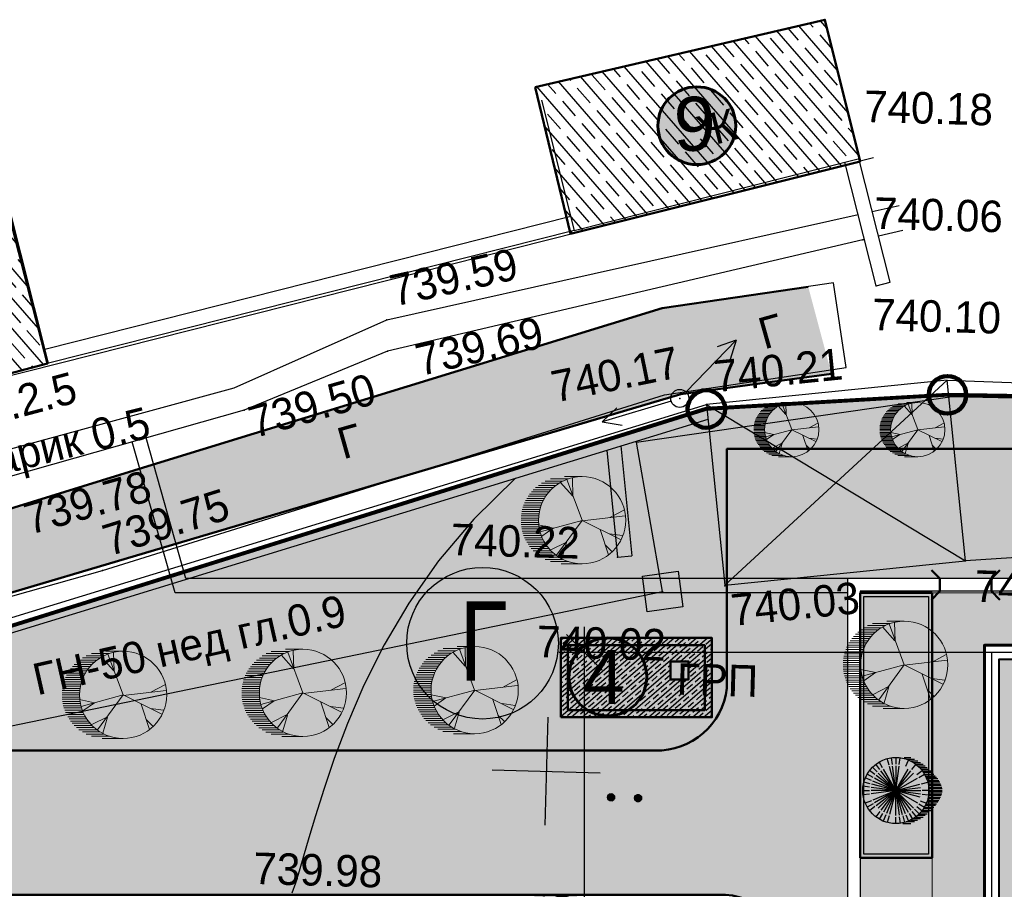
# Model space of a CAD drawing. Header units: millimetres. Extents: x -257011 to 237647566, y 2784933 to 6706507.
# Tile 306 of 451: x 10231662 to 10259004, y 5460566 to 5484708. Entities that reach past the tile are written whole.
import ezdxf

# ---------------------------------------------------------------- set-up
doc = ezdxf.new("R2010")
doc.units = ezdxf.units.MM
doc.header["$LTSCALE"] = 1000
doc.header["$PDMODE"] = 32
doc.header["$PDSIZE"] = 0.3
for name, pattern in [('ACAD_ISO02W100', [15, 12, -3]), ('Д_ТРОТ_ТРУБА', [3, 1.5, -1.5]), ('ДОРОГИ_СТРОЯЩ', [9, 8, -1]), ('НАВЕС_ОПОРЫ', [3, 2, -1])]:
    doc.linetypes.add(name, pattern=pattern)
for name, color, linetype in [('(001) Сетка', 92, 'Continuous'), ('(002) Рамка', 7, 'Continuous'), ('(004) Точки рельефа', 7, 'Continuous'), ('(007) Здания', 7, 'Continuous'), ('(013) Газ', 40, 'ИК_Газопровод -------г--------'), ('(013) Газопровод', 30, 'ИК_Газопровод -------г--------'), ('(022) Возд. Линии', 7, 'Continuous'), ('(025) Дорога', 7, 'Continuous'), ('(027) Гидрография', 7, 'Continuous'), ('(036) Растительность', 7, 'Continuous'), ('(040) Ограда', 7, 'Continuous'), ('TREE', 74, 'Continuous')]:
    doc.layers.add(name, color=color, linetype=linetype)
for name, color, linetype, lineweight in [('(032) Горизонтали утолщенные', 32, 'Continuous', 30), ('.', 7, 'Continuous', 15), ('expl', 234, 'Continuous', 13), ('Размеры', 251, 'Continuous', 18), ('Та', 250, 'Continuous', 25), ('Ф А С А Д', 250, 'Continuous', 15)]:
    doc.layers.add(name, color=color, linetype=linetype, lineweight=lineweight)
doc.styles.add('ATTR', font='romans.shx', dxfattribs={"width": 0.8, "height": 0.470416})
doc.styles.add('BM-431', font='txt')
doc.styles.add('D-431', font='txt', dxfattribs={"width": 2})
doc.styles.add('P-131', font='txt')
doc.styles.add('Roman', font='romans')
doc.styles.get("Standard").update_dxf_attribs({"font": 'ARIALN.TTF'})
doc.linetypes.add('FENCELINE1', pattern='A,6.35,-2.54,[133,ltypeshp.shx,S=2.54,R=0,X=-2.54,Y=0],-2.54,25.4', length=36.83)
doc.linetypes.add('FENCELINE2', pattern='A,6.35,-2.54,[132,ltypeshp.shx,S=2.54,R=0,X=-2.54,Y=0],-2.54,25.4', length=36.83)
doc.linetypes.add('KANALIS_K', pattern='A,1,["<",Standard,S=1.8,R=0,X=-0.9,Y=-0.9],3,-1,["К",Standard,S=1.8,R=0,X=-0.9,Y=-0.9],-1,10', length=16)
doc.linetypes.add('ИК_Воздушка ------- --------', pattern='A,9,-0.6,["Z",Standard,S=1.2,R=70,X=0.6,Y=-0.65],-1', length=10.6)
doc.linetypes.add('ИК_Газопровод -------г--------', pattern='A,9,-0.6,["Г",Standard,S=1.2,R=0,X=0,Y=-0.6],-1.2', length=10.8)
doc.linetypes.add('ОГРАДА_БЕТ', pattern='A,4,["|",Standard,S=0.8,R=0,X=0,Y=-0.8],4', length=8)
doc.dimstyles.new('ISO-25_WS', dxfattribs={"dimscale": 141.414141, "dimtxt": 7, "dimasz": 7, "dimexe": 5, "dimexo": 20, "dimgap": 2, "dimtad": 1, "dimdec": 0, "dimdsep": 46, "dimtxsty": 'Standard', "dimblk": 'OBLIQUE', "dimcen": 2.5, "dimdle": 5, "dimclrd": 5, "dimclre": 5, "dimclrt": 5, "dimadec": 0, "dimazin": 0, "dimtfac": 1, "dimtdec": 0, "dimtmove": 0, "dimatfit": 3, "dimldrblk": 'OBLIQUE', "dimfxl": 0, "dimtolj": 1, "dimtzin": 0, "dimlwd": 30, "dimlwe": 30, "dimarcsym": 0})

# ---------------------------------------------------------------- blocks, each defined once
blk = doc.blocks.new('U1072')
blk.add_hatch(color=7).paths.add_polyline_path([(-0.5, 0.5), (0.5, 0.5), (0.5, -0.5), (-0.5, -0.5)])
at = {"color": 7}
blk.add_lwpolyline([(-0.5, 0.5), (0.5, 0.5), (0.5, -0.5), (-0.5, -0.5)], close=True, dxfattribs=at)
at = {"color": 4, "oblique": 15}
blk.add_attdef('Z', (1.239086, -0.955993), '', height=2, dxfattribs=at)
blk = doc.blocks.new('S1')
at = {"layer": '(022) Возд. Линии'}
for p, q in [((-2, 0), (-1.5, 0.25)), ((-2, 0), (-1.5, -0.25)), ((0, 0), (-2, 0))]:
    blk.add_line(p, q, dxfattribs=at)
blk = doc.blocks.new('S2')
at = {"layer": '(022) Возд. Линии'}
for p, q in [((0, 0), (2, 0)), ((2, 0), (1.5, 0.25)), ((2, 0), (1.5, -0.25))]:
    blk.add_line(p, q, dxfattribs=at)
blk = doc.blocks.new('*U1755')
at = {"layer": '(022) Возд. Линии'}
for name, p, rotation in [('S1', (0.17, 0.186), 227.5256469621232), ('S2', (-0.234, -0.078), 198.3658346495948)]:
    blk.add_blockref(name, p, dxfattribs=dict(at, rotation=rotation))
blk = doc.blocks.new('STOLB')
at = {"layer": '(022) Возд. Линии'}
blk.add_circle((0, 0), 0.25, dxfattribs=at)
blk = doc.blocks.new('*X70')
at = {"color": 0}
for p, q in [((1.94, 2.19), (2.06, 2.19)), ((1.8, 2.04), (2.2, 2.04)), ((1.8, 2.03), (2.2, 2.03)), ((1.8, 2.02), (2.2, 2.02)), ((1.8, 2.01), (2.2, 2.01)), ((1.8, 2), (2.2, 2)), ((1.8, 1.99), (2.2, 1.99)), ((1.8, 1.98), (2.2, 1.98)), ((1.8, 1.97), (2.2, 1.97)), ((1.8, 1.96), (2.2, 1.96)), ((1.81, 2.07), (2.19, 2.07)), ((1.81, 2.06), (2.19, 2.06)), ((1.81, 2.05), (2.19, 2.05)), ((1.81, 1.95), (2.19, 1.95)), ((1.81, 1.94), (2.19, 1.94)), ((1.81, 1.93), (2.19, 1.93)), ((1.82, 2.09), (2.18, 2.09)), ((1.82, 2.08), (2.18, 2.08)), ((1.82, 1.92), (2.18, 1.92)), ((1.82, 1.91), (2.18, 1.91)), ((1.83, 2.11), (2.17, 2.11)), ((1.83, 2.1), (2.17, 2.1)), ((1.83, 1.9), (2.17, 1.9)), ((1.83, 1.89), (2.17, 1.89)), ((1.84, 2.12), (2.16, 2.12)), ((1.84, 1.88), (2.16, 1.88)), ((1.85, 2.13), (2.15, 2.13)), ((1.85, 1.87), (2.15, 1.87)), ((1.86, 2.14), (2.14, 2.14)), ((1.86, 1.86), (2.14, 1.86)), ((1.87, 2.15), (2.13, 2.15)), ((1.87, 1.85), (2.13, 1.85)), ((1.88, 2.16), (2.12, 2.16)), ((1.88, 1.84), (2.12, 1.84)), ((1.9, 2.17), (2.11, 2.17)), ((1.9, 1.83), (2.11, 1.83)), ((1.91, 2.18), (2.09, 2.18)), ((1.91, 1.82), (2.09, 1.82)), ((1.94, 1.81), (2.06, 1.81))]:
    blk.add_line(p, q, dxfattribs=at)
blk = doc.blocks.new('I04100')
blk.add_circle((0, 0), 0.2)
blk.add_blockref('*X70', (-2, -2))
blk = doc.blocks.new('Setka')
at = {"layer": '(001) Сетка'}
for p, q in [((0, 1.5), (0, -1.5)), ((-1.5, 0), (1.5, 0))]:
    blk.add_line(p, q, dxfattribs=at)
blk = doc.blocks.new('kjvklglhl')
at = {"layer": '(004) Точки рельефа'}
for p in [(297.837, 542.761), (298.194, 539.804), (298.596, 538.539), (285.037, 537.208), (285.081, 536.345), (293.233, 535.259), (293.983, 535.111), (281.154, 534.597), (291.632, 530.802), (301.294, 530.976), (277.345, 530.037), (292.909, 529.889), (294.633, 530.095)]:
    blk.add_point(p, dxfattribs=at)
at = {"layer": '(007) Здания'}
for points in [[(289.16, 543.425), (290.174, 539.837), (298.033, 542.057), (297.019, 545.646)], [(260.584, 538.067), (262.309, 531.963), (275.681, 535.741), (273.956, 541.846)], [(290.065, 540.222), (275.572, 536.126)], [(300.697, 535.578), (306.476, 535.529), (328.895, 535.881)], [(263.643, 524.447), (294.035, 534.706)], [(291.248, 533.766), (291.632, 530.802)], [(291.635, 533.896), (292.029, 530.854)], [(291.632, 530.802), (292.029, 530.854)]]:
    blk.add_lwpolyline(points, dxfattribs=at)
at = {"layer": '(007) Здания', "color": 0, "linetype": 'НАВЕС_ОПОРЫ'}
blk.add_lwpolyline([(293.983, 535.111), (294.631, 530.112), (301.294, 530.976), (300.646, 535.974)], close=True, dxfattribs=at)
for points in [[(294.631, 530.112), (300.646, 535.974)], [(293.983, 535.111), (301.294, 530.976)]]:
    blk.add_lwpolyline(points, dxfattribs=at)
at = {"layer": '(013) Газ', "linetype": 'ИК_Воздушка ------- --------', "ltscale": 0.5, "flags": 128}
blk.add_lwpolyline([(292.909, 529.889), (292.062, 534.008), (300.797, 535.523), (378.045, 536.01), (380.152, 536.01), (380.512, 520.117), (378.614, 520.082), (373.886, 519.972), (374, 516.282), (339.283, 515.209), (339.606, 502.365), (340.619, 488.79), (341.059, 475.484), (341.059, 475.484), (344.329, 475.58), (345.717, 447.337), (345.717, 447.337)], dxfattribs=at)
at = {"layer": '(013) Газопровод', "linetype": 'ИК_Воздушка ------- --------', "ltscale": 0.5, "flags": 128}
blk.add_lwpolyline([(262.29, 531.509), (262.515, 531.951), (298.425, 542.098)], dxfattribs=at)
at = {"layer": '(013) Газопровод', "ltscale": 0.5, "flags": 128}
blk.add_lwpolyline([(258.816, 521.941), (263.562, 522.973), (292.909, 529.889)], dxfattribs=at)
at = {"layer": '(025) Дорога', "linetype": 'Д_ТРОТ_ТРУБА', "flags": 128}
for points in [[(276.271, 401.474), (276.032, 403.339), (271.153, 441.699), (264.611, 481.335), (258.554, 519.926), (258.12, 523.201), (258.253, 523.704), (258.69, 524.198), (277.345, 530.037), (292.802, 535.347), (297.832, 536.245), (297.413, 538.591), (292.678, 537.746), (274.449, 531.593), (260.769, 526.931), (259.947, 526.822), (259.362, 527.449), (258.374, 532.486)], [(269.368, 515.247), (282.156, 517.109), (283.702, 507.914), (307.271, 511.692), (310.476, 513.628), (310.443, 515.538), (318.567, 515.917), (330.341, 516.212), (329.81, 527.423), (321.381, 528.706), (305.268, 531.339), (301.294, 530.976)]]:
    blk.add_lwpolyline(points, dxfattribs=at)
at = {"layer": '(027) Гидрография', "color": 3}
for points in [[(298.429, 540.601), (299.171, 540.789)], [(299.292, 540.092), (298.622, 539.917)]]:
    blk.add_lwpolyline(points, dxfattribs=at)
blk.add_lwpolyline([(298.235, 539.815), (298.194, 539.804), (285.081, 536.345), (281.154, 534.597), (269.42, 530.914), (261.971, 528.6, -1.037307), (261.752, 529.408), (280.854, 535.202), (285.037, 537.208), (298.041, 540.503)], format="xyb", dxfattribs=at)
at = {"layer": '(032) Горизонтали утолщенные'}
blk.add_lwpolyline([(288.734, 532.917), (287.612, 531.752), (286.664, 530.561), (285.871, 529.364), (285.218, 528.187), (284.687, 527.052), (284.261, 525.982), (283.924, 525.001), (283.657, 524.132), (283.446, 523.392), (283.278, 522.773), (283.145, 522.262), (283.036, 521.844), (282.941, 521.505), (282.851, 521.231)], dxfattribs=at)
at = {"layer": '(040) Ограда', "linetype": 'ОГРАДА_БЕТ', "ltscale": 0.5, "flags": 128}
for points in [[(298.596, 538.539), (297.634, 541.945)], [(298.981, 538.648), (298.018, 542.053)], [(290.174, 539.837), (275.681, 535.741)], [(298.596, 538.539), (298.981, 538.648)], [(300.646, 535.974), (306.475, 535.929), (328.888, 536.281)], [(263.515, 524.826), (293.983, 535.111)]]:
    blk.add_lwpolyline(points, dxfattribs=at)
at = {"layer": '(001) Сетка'}
blk.add_blockref('Setka', (289.817, 524.81), dxfattribs=at)
at = {"layer": '(013) Газопровод', "color": 0, "linetype": 'Continuous', "zscale": 2, "rotation": 9.384772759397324}
blk.add_blockref('U1072', (292.909, 529.889), dxfattribs=at)
at = {"layer": '(022) Возд. Линии'}
for name in ['*U1755', 'STOLB']:
    blk.add_blockref(name, (293.233, 535.259), dxfattribs=at)
at = {"layer": '(036) Растительность', "linetype": 'Continuous', "xscale": 0.5, "yscale": 0.5, "zscale": 0.5}
for p in [(291.637, 524.137), (292.387, 524.137)]:
    blk.add_blockref('I04100', p, dxfattribs=at)
at = {"layer": '(004) Точки рельефа', "style": 'D-431'}
for s, p in [('740.18', (298.124, 543.076)), ('740.06', (298.481, 540.119)), ('740.10', (298.509, 537.305)), ('740.22', (286.991, 530.733)), ('740.33', (301.565, 529.848)), ('740.02', (289.457, 527.968)), ('739.98', (281.764, 521.453))]:
    blk.add_text(s, height=0.875, dxfattribs=at).set_placement(p)
for s, rotation, p in [('739.59', 14.2177, (285.239, 537.584)), ('739.69', 14.7794, (286.01, 535.672)), ('740.21', 7.3837, (294.228, 535.46)), ('740.17', 13.1219, (289.776, 535.044)), ('739.50', 17.4799, (281.454, 533.821)), ('739.78', 17.3019, (275.293, 530.963)), ('739.75', 18.9618, (277.515, 530.428)), ('740.03', 7.3837, (294.878, 528.986))]:
    blk.add_text(s, height=0.875, rotation=rotation, dxfattribs=at).set_placement(p)
at = {"layer": '(007) Здания', "color": 0, "style": 'P-131'}
blk.add_text('Ж', height=0.88, rotation=15.7786, dxfattribs=at).set_placement((293.642, 542.22))
at = {"layer": '(013) Газопровод', "color": 0, "linetype": 'Continuous', "style": 'BM-431'}
for s, rotation, p in [('ГН-50 h.2.5', 16.5481, (270.723, 532.961)), ('ГН-50 нед гл.0.9', 14.3506, (275.628, 526.515))]:
    blk.add_text(s, height=0.875, rotation=rotation, dxfattribs=at).set_placement(p)
blk.add_text('ГРП ', height=0.875, dxfattribs=at).set_placement((293.372, 527.035))
at = {"layer": '(025) Дорога', "linetype": 'ДОРОГИ_СТРОЯЩ', "style": 'BM-431'}
for p in [(295.537, 536.68), (283.935, 533.3)]:
    blk.add_text('Г', height=0.875, rotation=17.3814, dxfattribs=at).set_placement(p)
at = {"layer": '(027) Гидрография', "color": 0, "style": 'D-431'}
blk.add_text('арик 0.5', height=0.875, rotation=15.7148, dxfattribs=at).set_placement((274.377, 532.583))
blk = doc.blocks.new('17')
at = {"layer": 'TREE', "color": 68, "lineweight": 20, "true_color": 0x306100}
for p, q in [((16375547, 10777897), (16376284, 10777897)), ((16375547, 10776055), (16376189, 10777778)), ((16375932, 10777072), (16375955, 10777838)), ((16375943, 10777072), (16376470, 10777658)), ((16376140, 10777805), (16376884, 10777805)), ((16376347, 10777713), (16377104, 10777713)), ((16376516, 10777620), (16377265, 10777620)), ((16376661, 10777528), (16377389, 10777528)), ((16376767, 10777436), (16377515, 10777436)), ((16376865, 10777344), (16377610, 10777344)), ((16376947, 10777252), (16377692, 10777252)), ((16377022, 10777160), (16377766, 10777160)), ((16377829, 10777068), (16377084, 10777068)), ((16377151, 10776976), (16377888, 10776976)), ((16377190, 10776884), (16377939, 10776884)), ((16377982, 10776792), (16377237, 10776792)), ((16374374, 10776171), (16373777, 10776487)), ((16378017, 10776699), (16377272, 10776699)), ((16377304, 10776607), (16378052, 10776607)), ((16378077, 10776515), (16377335, 10776515)), ((16377355, 10776423), (16378098, 10776423)), ((16378111, 10776331), (16377369, 10776331)), ((16375545, 10776036), (16373730, 10776246)), ((16375545, 10776051), (16373917, 10775240)), ((16375545, 10776051), (16377325, 10775571)), ((16375545, 10776051), (16376623, 10774580)), ((16377381, 10776239), (16378126, 10776239)), ((16378126, 10776147), (16377386, 10776147)), ((16378126, 10775963), (16377390, 10775963)), ((16377394, 10776055), (16378126, 10776055)), ((16374784, 10775661), (16374433, 10774595)), ((16376751, 10775721), (16377384, 10775856)), ((16376763, 10775721), (16377255, 10775376)), ((16377308, 10775502), (16378050, 10775502)), ((16378080, 10775594), (16377327, 10775594)), ((16377351, 10775686), (16378099, 10775686)), ((16378115, 10775778), (16377370, 10775778)), ((16377378, 10775870), (16378127, 10775870)), ((16374386, 10775481), (16373835, 10775406)), ((16376201, 10775120), (16376400, 10774445)), ((16376213, 10775135), (16376868, 10774805)), ((16377147, 10775134), (16377884, 10775134)), ((16377939, 10775226), (16377198, 10775226)), ((16377237, 10775318), (16377982, 10775318)), ((16378017, 10775410), (16377276, 10775410)), ((16374561, 10775000), (16374292, 10774730)), ((16377515, 10774673), (16376763, 10774673)), ((16376861, 10774765), (16377610, 10774765)), ((16377696, 10774857), (16376947, 10774857)), ((16377022, 10774949), (16377766, 10774949)), ((16377829, 10775042), (16377088, 10775042)), ((16376888, 10774305), (16376124, 10774305)), ((16376376, 10774397), (16377108, 10774397)), ((16377265, 10774489), (16376512, 10774489)), ((16376652, 10774581), (16377414, 10774581)), ((16375547, 10774213), (16376438, 10774213))]:
    blk.add_line(p, q, dxfattribs=at)
blk.add_circle((16375547, 10776055), 1842, dxfattribs=at)
at = {"layer": 'TREE', "color": 68, "lineweight": 20, "true_color": 0x306100, "style": 'ATTR', "width": 0.8, "flags": 9}
blk.add_attdef('ESTCODE', (16375545, 10776051), '', height=21.5, dxfattribs=at)
blk = doc.blocks.new('dshgts')
h = blk.add_hatch()
h.set_pattern_fill('JIS_STN_1E', color=142, scale=200, angle=355.6832, style=0)
h.set_pattern_definition([(40.683213, (3111448.16, -5389468.48), (-130.375251, 151.665072), []), (40.683213, (3111588.76, -5389479.1), (-130.375251, 151.665072), [200, -100])])
h.paths.add_polyline_path([(4247122, -1140664), (4247122, -1142864), (4251322, -1142864), (4251322, -1140664)])
h.paths.add_polyline_path([(4250172, -1141814), (4250172, -1141314), (4250672, -1141314), (4250672, -1141814)], flags=16)
at = {"lineweight": 50, "ltscale": 1000}
for points in [[(4247122, -1142864), (4247122, -1140664), (4251322, -1140664), (4251322, -1142864)], [(4247322, -1142664), (4247322, -1140864), (4251122, -1140864), (4251122, -1142664)], [(4250172, -1141814), (4250172, -1141314), (4250672, -1141314), (4250672, -1141814)]]:
    blk.add_lwpolyline(points, close=True, dxfattribs=at)
blk = doc.blocks.new('_Oblique')
at = {"color": 0, "linetype": 'ByBlock', "lineweight": -2}
blk.add_line((-0.5, -0.5), (0.5, 0.5), dxfattribs=at)
blk = doc.blocks.new('*D1795')
at = {"color": 5, "lineweight": 30, "ltscale": 1000, "transparency": 16777216}
for p, q in [((10247343, 5450835), (10247343, 5467850)), ((10259215, 5467142), (10246636, 5467142)), ((10259215, 5451542), (10246636, 5451542))]:
    blk.add_line(p, q, dxfattribs=at)
at = {"layer": 'Defpoints', "color": 0, "lineweight": 50, "ltscale": 1000, "transparency": 16777216}
for p in [(10247343, 5467142), (10262043, 5467142), (10262043, 5451542)]:
    blk.add_point(p, dxfattribs=at)
at = {"color": 5, "lineweight": 30, "ltscale": 1000, "transparency": 16777216, "xscale": 989.89898989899, "yscale": 989.89898989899, "zscale": 989.89898989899}
for p, rotation in [((10247343, 5467142), 90), ((10247343, 5451542), 270)]:
    blk.add_blockref('_Oblique', p, dxfattribs=dict(at, rotation=rotation))
at = {"color": 5, "lineweight": 50, "ltscale": 1000, "transparency": 16777216, "insert": (10246555, 5459342), "char_height": 989.9, "attachment_point": 5, "rotation": 90, "bg_fill": 1, "box_fill_scale": 1.1, "bg_fill_color": 255, "bg_fill_transparency": 0}
blk.add_mtext('\\A1;15.6', dxfattribs=at)
blk = doc.blocks.new('16')
h = blk.add_hatch(color=256)
h.dxf.hatch_style = 1
h.set_gradient(color1=(153, 204, 102), one_color=1, tint=1, name='SPHERICAL')
h.paths.add_polyline_path([(16382639, 10776741, 1), (16386324, 10776741, 1)])
blk.add_circle((16384481, 10776741), 1842)
at = {"layer": 'TREE'}
for p, q in [((16383584, 10777909), (16383360, 10778202)), ((16383746, 10778014), (16383560, 10778336)), ((16384102, 10778156), (16384005, 10778520)), ((16384290, 10778196), (16384241, 10778567)), ((16384481, 10778583), (16384481, 10778214)), ((16384481, 10778122), (16384481, 10776741)), ((16384673, 10778196), (16384722, 10778567)), ((16384938, 10778583), (16385310, 10778583)), ((16385044, 10778100), (16385186, 10778442)), ((16385074, 10778491), (16385524, 10778491)), ((16385282, 10778398), (16385700, 10778398)), ((16385378, 10777909), (16385603, 10778202)), ((16385450, 10778306), (16385862, 10778306)), ((16385595, 10778214), (16385999, 10778214)), ((16385701, 10778122), (16386115, 10778122)), ((16383208, 10777476), (16382886, 10777662)), ((16383317, 10777634), (16383020, 10777862)), ((16383442, 10777780), (16383179, 10778043)), ((16384481, 10776741), (16383384, 10777583)), ((16384481, 10776741), (16383504, 10777717)), ((16384481, 10776741), (16383643, 10777834)), ((16384481, 10776741), (16383791, 10777937)), ((16384481, 10776741), (16384124, 10778075)), ((16384481, 10776741), (16384302, 10778103)), ((16384481, 10776741), (16384661, 10778103)), ((16384481, 10776741), (16385172, 10777937)), ((16384481, 10776741), (16385320, 10777834)), ((16384481, 10776741), (16385458, 10777717)), ((16385646, 10777634), (16385943, 10777862)), ((16385755, 10777476), (16386077, 10777662)), ((16385799, 10778030), (16386226, 10778030)), ((16385881, 10777938), (16386324, 10777938)), ((16385956, 10777846), (16386436, 10777846)), ((16386517, 10777754), (16386019, 10777754)), ((16386085, 10777662), (16386598, 10777662)), ((16386124, 10777569), (16386671, 10777569)), ((16383056, 10777122), (16382702, 10777217)), ((16383119, 10777305), (16382780, 10777445)), ((16384481, 10776741), (16383147, 10777098)), ((16384481, 10776741), (16383207, 10777268)), ((16384481, 10776741), (16383285, 10777431)), ((16384481, 10776741), (16385678, 10777431)), ((16384481, 10776741), (16385816, 10777098)), ((16385907, 10777122), (16386261, 10777217)), ((16386744, 10777477), (16386171, 10777477)), ((16386812, 10777385), (16386207, 10777385)), ((16386238, 10777293), (16386872, 10777293)), ((16386924, 10777201), (16386269, 10777201)), ((16386289, 10777109), (16386975, 10777109)), ((16387013, 10777017), (16386304, 10777017)), ((16382639, 10776741), (16383008, 10776741)), ((16383020, 10776933), (16382655, 10776981)), ((16383020, 10776548), (16382655, 10776500)), ((16384481, 10776741), (16383100, 10776741)), ((16384481, 10776741), (16383114, 10776920)), ((16384481, 10776741), (16383114, 10776561)), ((16384481, 10776741), (16383207, 10776213)), ((16384481, 10776741), (16383285, 10776050)), ((16384481, 10776741), (16383384, 10775898)), ((16384481, 10776741), (16383504, 10775764)), ((16384481, 10776741), (16383643, 10775648)), ((16384481, 10776741), (16383791, 10775544)), ((16384481, 10776741), (16383956, 10775471)), ((16384481, 10776741), (16384124, 10775406)), ((16384481, 10776741), (16385848, 10776920)), ((16384481, 10776741), (16385863, 10776741)), ((16384481, 10776741), (16385458, 10775764)), ((16384481, 10776741), (16385816, 10776383)), ((16384481, 10776741), (16385678, 10776050)), ((16384481, 10776741), (16385848, 10776561)), ((16384481, 10776741), (16385320, 10775648)), ((16384481, 10776741), (16385172, 10775544)), ((16384481, 10776741), (16384839, 10775406)), ((16384481, 10776741), (16385007, 10775471)), ((16384481, 10776741), (16384661, 10775378)), ((16384481, 10775359), (16384481, 10776741)), ((16385942, 10776548), (16386308, 10776500)), ((16386324, 10776741), (16385955, 10776741)), ((16387005, 10776464), (16386305, 10776464)), ((16386313, 10776556), (16387035, 10776556)), ((16386316, 10776925), (16387043, 10776925)), ((16387056, 10776833), (16386320, 10776833)), ((16387056, 10776648), (16386324, 10776648)), ((16386328, 10776741), (16387065, 10776741)), ((16383119, 10776176), (16382780, 10776036)), ((16383208, 10776005), (16382886, 10775819)), ((16385755, 10776005), (16386077, 10775819)), ((16385844, 10776176), (16386183, 10776036)), ((16386680, 10775912), (16386132, 10775912)), ((16386171, 10776004), (16386744, 10776004)), ((16386812, 10776096), (16386211, 10776096)), ((16386242, 10776188), (16386872, 10776188)), ((16386928, 10776280), (16386262, 10776280)), ((16386285, 10776372), (16386975, 10776372)), ((16383317, 10775847), (16383020, 10775619)), ((16383584, 10775572), (16383360, 10775279)), ((16383746, 10775467), (16383560, 10775145)), ((16383918, 10775381), (16383776, 10775039)), ((16385044, 10775381), (16385186, 10775039)), ((16385217, 10775467), (16385402, 10775145)), ((16385378, 10775572), (16385603, 10775279)), ((16385521, 10775701), (16385784, 10775438)), ((16385646, 10775847), (16385943, 10775619)), ((16385795, 10775451), (16386230, 10775451)), ((16386333, 10775543), (16385881, 10775543)), ((16385956, 10775635), (16386427, 10775635)), ((16386517, 10775727), (16386023, 10775727)), ((16386081, 10775819), (16386603, 10775819)), ((16384102, 10775325), (16384005, 10774961)), ((16384481, 10774898), (16384481, 10775267)), ((16384673, 10775285), (16384722, 10774914)), ((16384861, 10775325), (16384958, 10774961)), ((16384868, 10774898), (16385306, 10774898)), ((16385511, 10774991), (16385058, 10774991)), ((16385310, 10775083), (16385695, 10775083)), ((16385849, 10775175), (16385446, 10775175)), ((16385587, 10775267), (16385995, 10775267)), ((16386119, 10775359), (16385697, 10775359))]:
    blk.add_line(p, q, dxfattribs=at)
at = {"layer": 'TREE', "style": 'ATTR', "width": 0.8, "flags": 9}
blk.add_attdef('ESTCODE', (16384481, 10776741), '', height=21.5, dxfattribs=at)
blk = doc.blocks.new('ergrtshjs')
at = {"layer": '(040) Ограда', "linetype": 'KANALIS_K', "ltscale": 1000}
h = blk.add_hatch(color=256, dxfattribs=at)
h.set_gradient(color1=(255, 0, 0), color2=(255, 0, 0), tint=0.41, name='INVSPHERICAL')
h.paths.add_polyline_path([(4220109, -1174872), (4193509, -1174872), (4193509, -1159672), (4220109, -1159672)])
h = blk.add_hatch(color=256, dxfattribs=at)
h.set_gradient(color1=(255, 0, 0), color2=(255, 0, 0), tint=0.41, name='INVSPHERICAL')
h.paths.add_polyline_path([(4202859, -1175272), (4205134, -1175272), (4207359, -1175272), (4207359, -1176922), (4202859, -1176922)])
at = {"layer": '.', "lineweight": 0, "ltscale": 1000}
h = blk.add_hatch(dxfattribs=at)
h.set_pattern_fill('AR-SAND', color=252, scale=10)
h.set_pattern_definition([(37.5, (0, -27743), (-16.000313, 489.413237), [0, -386.08, 0, -431.8, 0, -412.75]), (7.5, (0, -27743), (449.52328, 716.8251), [0, -208.28, 0, -347.98, 0, -133.35]), (327.5, (-312.4, -27743), (790.99237, 1.437185), [0, -127, 0, -457.2, 0, -596.9]), (317.5, (-312.4, -27743), (763.55645, 222.92932), [0, -63.5, 0, -299.72, 0, -342.9])])
h.paths.add_polyline_path([(4221959, -1157822), (4191659, -1157822), (4191659, -1165772), (4193109, -1165772), (4193109, -1159272), (4220509, -1159272), (4220509, -1166372), (4221959, -1166372)])
h.paths.add_polyline_path([(4193109, -1173772), (4191659, -1173772), (4191659, -1176722), (4196959, -1176722), (4196959, -1175272), (4193109, -1175272)])
h.paths.add_polyline_path([(4221959, -1171476), (4221959, -1168172), (4220509, -1168172), (4220509, -1175272), (4207359, -1175272), (4207359, -1176722), (4221959, -1176722)])
at = {"ltscale": 100}
for p, q in [((4191109, -1161972, 0), (4192959, -1161972, 0)), ((4191109, -1162022, 0), (4192909, -1162022, 0)), ((4192909, -1166472), (4192909, -1162022)), ((4192959, -1166472), (4192959, -1161972)), ((4190959, -1166172), (4190959, -1162122, 0)), ((4191009, -1166172), (4191009, -1162122, 0)), ((4192009, -1163172, 0), (4191909, -1163172, 0)), ((4191909, -1163472), (4191909, -1163172)), ((4191959, -1166472), (4191959, -1163172)), ((4192009, -1166472), (4192009, -1163172)), ((4191009, -1163472), (4191909, -1163472)), ((4191909, -1163472), (4191609, -1164372)), ((4191909, -1163472), (4191959, -1163472)), ((4192009, -1163472), (4191959, -1163472)), ((4192909, -1163472), (4192009, -1163472)), ((4191009, -1163772), (4191809, -1163772)), ((4192909, -1163772), (4192009, -1163772)), ((4191009, -1164072), (4191709, -1164072)), ((4192909, -1164072), (4192009, -1164072)), ((4191009, -1164372), (4191609, -1164372)), ((4192909, -1164372), (4192009, -1164372)), ((4191009, -1164672), (4191509, -1164672)), ((4191509, -1164672), (4191471, -1164785)), ((4192909, -1164672), (4192009, -1164672)), ((4191423, -1164932), (4190987, -1166238)), ((4191009, -1164972), (4191409, -1164972)), ((4191471, -1164785), (4191082, -1164854)), ((4191082, -1164854), (4191786, -1164861)), ((4191786, -1164861), (4191423, -1164932)), ((4192909, -1164972), (4192009, -1164972)), ((4191009, -1165272), (4191309, -1165272)), ((4192909, -1165272), (4192009, -1165272)), ((4191009, -1165572), (4191209, -1165572)), ((4192909, -1165572), (4192009, -1165572)), ((4191009, -1165872), (4191109, -1165872)), ((4192909, -1165872), (4192009, -1165872)), ((4190959, -1166172), (4191009, -1166172)), ((4192909, -1166172), (4192009, -1166172)), ((4192009, -1166472), (4191959, -1166472)), ((4192909, -1166472), (4192959, -1166472)), ((4196959, -1176722), (4196959, -1175272)), ((4201459, -1176722), (4201459, -1175272)), ((4207359, -1178722), (4207359, -1175379)), ((4202859, -1176722), (4196959, -1176722))]:
    blk.add_line(p, q, dxfattribs=at)
at = {"color": 0}
for p, q in [((4193109, -1165772), (4191659, -1165772)), ((4193109, -1166072), (4191659, -1166072)), ((4191059, -1168172), (4191059, -1166372)), ((4193109, -1166372), (4191059, -1166372)), ((4191359, -1168172), (4191359, -1166372)), ((4193109, -1166372), (4191659, -1166372)), ((4191659, -1166372), (4191659, -1173772)), ((4191659, -1168172), (4191659, -1166372)), ((4220509, -1166372), (4222559, -1166372)), ((4221959, -1166372), (4221959, -1168172)), ((4222259, -1166372), (4222259, -1168172)), ((4222559, -1166372), (4222559, -1168172)), ((4193109, -1168172), (4191059, -1168172)), ((4193109, -1168172), (4191659, -1168172)), ((4220509, -1168172), (4222559, -1168172)), ((4193109, -1169272), (4191659, -1169272))]:
    blk.add_line(p, q, dxfattribs=at)
at = {"color": 204, "linetype": 'FENCELINE1', "lineweight": 30, "ltscale": 20}
for p, q in [((4191959, -1166452), (4190759, -1166452)), ((4220509, -1168092), (4222859, -1168092))]:
    blk.add_line(p, q, dxfattribs=at)
at = {"lineweight": 30, "ltscale": 100}
for p, q in [((4202859, -1178722), (4202859, -1175272)), ((4207359, -1178722), (4207359, -1176472)), ((4202859, -1178122), (4207359, -1178122)), ((4202859, -1178422), (4207359, -1178422)), ((4202859, -1178722), (4207359, -1178722))]:
    blk.add_line(p, q, dxfattribs=at)
at = {"color": 204, "linetype": 'FENCELINE1', "lineweight": 30, "ltscale": 15}
for p, q in [((4202859, -1175442), (4196659, -1175442)), ((4202859, -1176642), (4196659, -1176642)), ((4202939, -1179022), (4202939, -1176922)), ((4207279, -1179022), (4207279, -1176922)), ((4205109, -1177922), (4205109, -1179022))]:
    blk.add_line(p, q, dxfattribs=at)
at = {"lineweight": 0, "ltscale": 1000}
for points in [[(4191659, -1166372), (4191659, -1157822), (4221959, -1157822), (4221959, -1166372)], [(4202859, -1176722), (4191659, -1176722), (4191659, -1168172)], [(4221959, -1168172), (4221959, -1176722), (4207359, -1176722)]]:
    blk.add_lwpolyline(points, dxfattribs=at)
at = {"lineweight": 60, "ltscale": 1000}
blk.add_lwpolyline([(4193109, -1159272), (4220509, -1159272), (4220509, -1175272), (4193109, -1175272)], close=True, dxfattribs=at)
at = {"color": 1, "lineweight": 30, "ltscale": 1000}
blk.add_lwpolyline([(4193309, -1159472), (4220309, -1159472), (4220309, -1175072), (4193309, -1175072)], close=True, dxfattribs=at)
at = {"lineweight": 40, "ltscale": 1000}
blk.add_lwpolyline([(4193509, -1159672), (4220109, -1159672), (4220109, -1174872), (4193509, -1174872)], close=True, dxfattribs=at)
at = {"color": 204, "linetype": 'FENCELINE1', "lineweight": 30, "ltscale": 20}
for points in [[(4191739, -1165772), (4191739, -1174072)], [(4222859, -1166452), (4220509, -1166452)], [(4190759, -1168092), (4193109, -1168092)], [(4193109, -1168092), (4192939, -1168092), (4192939, -1174072)]]:
    blk.add_lwpolyline(points, dxfattribs=at)
at = {"color": 251, "linetype": 'ACAD_ISO02W100', "lineweight": 0, "ltscale": 50}
for points in [[(4191659, -1173772), (4192339, -1169272), (4193002, -1173772)], [(4196959, -1175379), (4201459, -1176050), (4196959, -1176722)]]:
    blk.add_lwpolyline(points, dxfattribs=at)
at = {"color": 0}
blk.add_lwpolyline([(4191659, -1173772), (4193109, -1173772)], dxfattribs=at)
at = {"lineweight": 50, "ltscale": 1000}
blk.add_lwpolyline([(4207359, -1176922), (4202859, -1176922), (4202859, -1175272), (4207359, -1175272)], close=True, dxfattribs=at)
at = {"layer": 'expl', "lineweight": 30}
for p, q in [((4191459, -1163472), (4191459, -1164372)), ((4192459, -1166172), (4192459, -1163472)), ((4191459, -1164372), (4191392, -1164129)), ((4191459, -1164372), (4191526, -1164129)), ((4221959, -1167222), (4222202, -1167155)), ((4222558, -1167222), (4221959, -1167222)), ((4221959, -1167222), (4222202, -1167289)), ((4191060, -1167322), (4191659, -1167322)), ((4191659, -1167322), (4191416, -1167255)), ((4191659, -1167322), (4191416, -1167389)), ((4203774, -1178122), (4203707, -1178365)), ((4203774, -1178722), (4203774, -1178122)), ((4203774, -1178122), (4203841, -1178365)), ((4206444, -1178122), (4206377, -1178365)), ((4206444, -1178722), (4206444, -1178122)), ((4206444, -1178122), (4206511, -1178365))]:
    blk.add_line(p, q, dxfattribs=at)
for centre in [(4192459, -1166222), (4222608, -1167222), (4191010, -1167322), (4203774, -1178772), (4206444, -1178772)]:
    blk.add_circle(centre, 50, dxfattribs=at)
blk.add_arc((4191959, -1163468, 0), 500, 359.5758, 180.4242, dxfattribs=at)
at = {"layer": 'Размеры', "lineweight": 60, "ltscale": 5, "elevation": 0}
blk.add_lwpolyline([(4191109, -1161972), (4191109, -1162122), (4190959, -1162122), (4190959, -1161972)], close=True, dxfattribs=at)

msp = doc.modelspace()

# ---------------------------------------------------------------- hatches: boundary and pattern name
at = {"layer": '.', "lineweight": 50, "ltscale": 1000, "transparency": 33554687}
h = msp.add_hatch(color=256, dxfattribs=at)
h.dxf.hatch_style = 1
h.set_gradient(color1=(132, 132, 132), color2=(132, 132, 132), tint=1)
h.paths.add_polyline_path([(10214551.176, 5462990.262), (10214965.149, 5463841.305), (10215842.918, 5464185.914), (10250017.13, 5474315.188), (10254203.696, 5474878.432), (10253559.585, 5477292.314), (10249506.562, 5476695.716), (10237347.598, 5472968.198), (10217306.905, 5466781.824), (10216446.695, 5467000.039), (10215973.868, 5467625.02), (10215719.469, 5468641.933), (10215034.03, 5472352.107), (10210781.798, 5471433.591), (10211192.403, 5468201.575), (10211551.731, 5459121.131), (10225776.558, 5340135.93), (10229562.641, 5340588.561), (10227005.562, 5365432.189), (10225345.538, 5381112.788), (10222453.47, 5402588.977), (10219897.156, 5421002.438), (10217029.885, 5442312.278)])
at = {"linetype": 'KANALIS_K', "ltscale": 1000}
h = msp.add_hatch(dxfattribs=at)
h.set_pattern_fill('JIS_STN_1E', color=252, scale=550, angle=266, style=0)
h.set_pattern_definition([(311, (0, -250067.3), (415.09027, 360.832466), []), (311, (-27.05, -250454.1), (415.09027, 360.832466), [550, -275])])
h.paths.add_polyline_path([(10245972.841, 5482838.712), (10246953.243, 5478764.845), (10255002.941, 5480773.742), (10254020.977, 5484708.493)])
h.paths.add_polyline_path([(10217306.249, 5478004.072), (10218893.642, 5471576.369), (10232431.52, 5475163.805), (10230845.581, 5481311.945)])
at = {"lineweight": 50}
h = msp.add_hatch(color=1, dxfattribs=at)
h.set_gradient(color1=(255, 255, 255), one_color=1, tint=1)
h.paths.add_polyline_path([(10249385.225, 5481764.765, 1), (10251546.572, 5481764.765, 1)])
at = {"ltscale": 1000}
h = msp.add_hatch(dxfattribs=at)
h.set_pattern_fill('AR-SAND', color=252, scale=15, angle=266, style=0)
edge = h.paths.add_edge_path()
edge.add_line((10291002.532, 5472792.481), (10251302.532, 5472792.481))
edge.add_line((10251302.532, 5472792.481), (10251302.532, 5466152.896))
edge.add_arc((10249347.869, 5466383.667), 1968.239, 268.6947902, 353.2667331, ccw=False)
edge.add_line((10249303.036, 5464415.939), (10220352.394, 5464415.939))
edge.add_line((10220352.394, 5464415.939), (10215991.367, 5463049.016))
edge.add_line((10215991.367, 5463049.016), (10216373.559, 5460415.939))
edge.add_line((10216373.559, 5460415.939), (10251259.401, 5460415.939))
edge.add_arc((10251111.735, 5458380.254), 2041.034, 0.8726, 85.851123, ccw=False)
edge.add_line((10253152.532, 5458411.337), (10253152.532, 5452397.686))
edge.add_line((10253152.532, 5452397.686), (10239515.793, 5452397.686))
edge.add_line((10239515.793, 5452397.686), (10239243.473, 5454862.976))
edge.add_line((10239243.473, 5454862.976), (10236395.713, 5454548.408))
edge.add_line((10236395.713, 5454548.408), (10237195.679, 5447899.139))
edge.add_line((10237195.679, 5447899.139), (10239978.751, 5448206.562))
edge.add_line((10239978.751, 5448206.562), (10239670.439, 5450997.686))
edge.add_line((10239670.439, 5450997.686), (10257002.532, 5450997.686))
edge.add_line((10257002.532, 5450997.686), (10257002.532, 5454042.479))
edge.add_line((10257002.532, 5454042.479), (10256452.532, 5454042.479))
edge.add_line((10256452.532, 5454042.479), (10256302.532, 5454042.479))
edge.add_line((10256302.532, 5454042.479), (10256302.532, 5454192.479))
edge.add_line((10256302.532, 5454192.479), (10256302.532, 5458242.479))
edge.add_line((10256302.532, 5458242.479), (10256352.532, 5458242.479))
edge.add_line((10256352.532, 5458242.479), (10256765.947, 5457002.236))
edge.add_line((10256765.947, 5457002.236), (10257002.532, 5456956.43))
edge.add_line((10257002.532, 5456956.43), (10257002.532, 5458442.475))
edge.add_line((10257002.532, 5458442.475), (10256402.532, 5458442.475))
edge.add_line((10256402.532, 5458442.475), (10256402.532, 5459401.626))
edge.add_arc((10256353.376, 5459392.478), 50, -180, 10.5422531, ccw=False)
edge.add_arc((10256353.376, 5459392.478), 50, 10.5422531, 180, ccw=False)
edge.add_line((10256402.532, 5459401.626), (10256402.532, 5460242.481))
edge.add_line((10256402.532, 5460242.481), (10257002.532, 5460242.481))
edge.add_line((10257002.532, 5460242.481), (10257002.532, 5468842.481))
edge.add_line((10257002.532, 5468842.481), (10255002.532, 5468842.481))
edge.add_line((10255002.532, 5468842.481), (10255002.532, 5452397.686))
edge.add_line((10255002.532, 5452397.686), (10254652.532, 5452397.686))
edge.add_line((10254652.532, 5452397.686), (10254652.532, 5469192.481))
edge.add_line((10254652.532, 5469192.481), (10287702.532, 5469192.481))
edge.add_line((10287702.532, 5469192.481), (10287702.532, 5467576.88))
edge.add_line((10287702.532, 5467576.88), (10287702.532, 5444992.481))
edge.add_line((10287702.532, 5444992.481), (10255060.096, 5444992.481))
edge.add_line((10255060.096, 5444992.481), (10255060.096, 5441392.481))
edge.add_line((10255060.096, 5441392.481), (10291002.532, 5441392.481))
edge.add_line((10291002.532, 5441392.481), (10291002.532, 5472792.481))
edge = h.paths.add_edge_path(flags=17)
edge.add_line((10277302.532, 5449392.481), (10287352.532, 5449392.481))
edge.add_line((10287352.532, 5449392.481), (10287352.532, 5449892.481))
edge.add_line((10287352.532, 5449892.481), (10287302.532, 5449892.481))
edge.add_line((10287302.532, 5449892.481), (10276102.532, 5449892.481))
edge.add_line((10276102.532, 5449892.481), (10276102.532, 5447892.481))
edge.add_line((10276102.532, 5447892.481), (10275187.508, 5447892.481))
edge.add_arc((10275187.532, 5447842.481), 50, 0, 90.0280029, ccw=False)
edge.add_arc((10275187.532, 5447842.481), 50, -180, 0, ccw=False)
edge.add_arc((10275187.532, 5447842.481), 50, 90.0280029, 180, ccw=False)
edge.add_line((10275187.508, 5447892.481), (10272517.532, 5447892.481))
edge.add_arc((10272517.532, 5447842.481), 50, 0, 89.9999998, ccw=False)
edge.add_arc((10272517.532, 5447842.481), 50, -180, 0, ccw=False)
edge.add_arc((10272517.532, 5447842.481), 50, 89.9999998, 180, ccw=False)
edge.add_line((10272517.532, 5447892.481), (10271602.532, 5447892.481))
edge.add_line((10271602.532, 5447892.481), (10271602.532, 5449892.481))
edge.add_line((10271602.532, 5449892.481), (10257002.532, 5449892.481))
edge.add_line((10257002.532, 5449892.481), (10257002.532, 5450997.686))
edge.add_line((10257002.532, 5450997.686), (10255002.532, 5450997.686))
edge.add_line((10255002.532, 5450997.686), (10255002.532, 5449392.481))
edge.add_line((10255002.532, 5449392.481), (10270602.532, 5449392.481))
edge.add_line((10270602.532, 5449392.481), (10270602.532, 5445342.481))
edge.add_line((10270602.532, 5445342.481), (10277302.532, 5445342.481))
edge.add_line((10277302.532, 5445342.481), (10277302.532, 5449392.481))
at = {"lineweight": 30}
h = msp.add_hatch(color=256, dxfattribs=at)
h.set_gradient(color1=(255, 255, 255), one_color=1, tint=1)
h.paths.add_polyline_path([(10244673.423, 5469497.008, 1), (10244356.484, 5465298.307, 1)])
at = {"lineweight": 50}
h = msp.add_hatch(color=1, dxfattribs=at)
h.set_gradient(color1=(255, 255, 255), one_color=1, tint=1)
h.paths.add_polyline_path([(10249075.088, 5466464.081, 1), (10246913.742, 5466464.081, 1)])
at = {"layer": 'Ф А С А Д', "linetype": 'KANALIS_K', "ltscale": 1000}
h = msp.add_hatch(dxfattribs=at)
h.set_pattern_fill('CROSS', color=92, scale=40, angle=95)
h.set_pattern_definition([(95, (0, -250067.28), (-275.171012, 230.8958947), [127, -381]), (185, (57.72, -249998.49), (-230.8958947, -275.171012), [127, -381])])
h.paths.add_polyline_path([(10291002.532, 5462591.447), (10320021.445, 5463111.333), (10320021.445, 5454628.437), (10291002.532, 5454628.437)], flags=17)
h.paths.add_polyline_path([(10291002.532, 5438494.06), (10334860.708, 5438494.06), (10334860.708, 5427588.07), (10291002.532, 5427588.07)], flags=17)
h.paths.add_polyline_path([(10291002.532, 5440341.999), (10294739.647, 5440341.999), (10294739.647, 5443753.41), (10292871.508, 5443753.41), (10292871.508, 5447280.333), (10294739.647, 5447280.333), (10294739.647, 5452780.377), (10291002.532, 5452780.377)], flags=17)
h.paths.add_polyline_path([(10291002.532, 5413706.118), (10294739.647, 5413706.118), (10294739.647, 5418509.05), (10293759.32, 5418509.05), (10293759.32, 5422035.972), (10294739.647, 5422035.972), (10294739.647, 5425755.657), (10291002.532, 5425755.657)], flags=17)
edge = h.paths.add_edge_path()
edge.add_line((10293223.125, 5399808.652), (10329186.014, 5400584.91))
edge.add_line((10329186.014, 5400584.91), (10329186.014, 5411981.986))
edge.add_line((10329186.014, 5411981.986), (10291002.532, 5411981.986))
edge.add_line((10291002.532, 5411981.986), (10291002.532, 5401840.32))
edge.add_arc((10293100.291, 5401903.773), 2098.718, 181.732534, 273.3553239)
h.paths.add_polyline_path([(10345336.459, 5401780.91), (10347954.841, 5401780.91), (10347954.841, 5439131.157), (10345336.459, 5439131.157)])
edge = h.paths.add_edge_path()
edge.add_line((10249347.869, 5464415.428), (10220352.394, 5464415.939))
edge.add_line((10220352.394, 5464415.939), (10250729.509, 5473900.836))
edge.add_line((10250729.509, 5473900.836), (10257427.233, 5474293.697))
edge.add_line((10257427.233, 5474293.697), (10339299.453, 5472686.414))
edge.add_line((10339299.453, 5472686.414), (10354910.944, 5471903.427))
edge.add_line((10354910.944, 5471903.427), (10367254.279, 5471043.573))
edge.add_line((10367254.279, 5471043.573), (10366359.443, 5404206.216))
edge.add_line((10366359.443, 5404206.216), (10364775.188, 5402952.736))
edge.add_line((10364775.188, 5402952.736), (10354799.052, 5402702.829))
edge.add_line((10354799.052, 5402702.829), (10354799.052, 5435966.909))
edge.add_line((10354799.052, 5435966.909), (10357685.763, 5435966.909))
edge.add_line((10357685.763, 5435966.909), (10357685.763, 5456175.305))
edge.add_line((10357685.763, 5456175.305), (10354910.944, 5456175.305))
edge.add_line((10354910.944, 5456175.305), (10354910.944, 5468723.934))
edge.add_line((10354910.944, 5468723.934), (10291002.532, 5469378.202))
edge.add_line((10291002.532, 5469378.202), (10291002.532, 5472792.481))
edge.add_line((10291002.532, 5472792.481), (10251302.532, 5472792.481))
edge.add_line((10251302.532, 5472792.481), (10251302.532, 5466152.896))
edge.add_arc((10249347.869, 5466383.667), 1968.239, 270, 353.2667331, ccw=False)
h.paths.add_polyline_path([(10344952.028, 5452898.915), (10348005.201, 5452898.915), (10348005.201, 5465266.947), (10344952.028, 5465266.947)], flags=17)
h = msp.add_hatch(dxfattribs=at)
h.set_pattern_fill('CROSS', color=92, scale=40, angle=95)
h.paths.add_polyline_path([(10287305.792, 5449392.481), (10277302.532, 5449392.481), (10277302.532, 5445392.481), (10287305.792, 5445392.481)])
h.paths.add_polyline_path([(10254752.532, 5449392.481), (10270602.532, 5449392.481), (10270602.532, 5445392.481), (10254752.532, 5445392.481), (10221043.464, 5440510.264), (10220416.701, 5444951.372)])
h.paths.add_polyline_path([(10257002.532, 5468792.481), (10257002.532, 5461442.481), (10255002.532, 5461442.481), (10255002.532, 5468792.481)])

# ---------------------------------------------------------------- linework, layer by layer
at = {"layer": '(002) Рамка', "color": 0, "lineweight": 60, "ltscale": 1000}
for centre in [(10250465.898, 5481764.765), (10247994.415, 5466464.081)]:
    msp.add_circle(centre, 1080.673, dxfattribs=at)
at = {"layer": '(022) Возд. Линии', "color": 6, "linetype": 'Continuous', "lineweight": 140}
for centre in [(10257427.233, 5474293.697), (10250729.509, 5473900.836)]:
    msp.add_circle(centre, 521.317, dxfattribs=at)
at = {"lineweight": 50, "ltscale": 1000}
for points in [[(10245972.841, 5482838.712), (10246953.243, 5478764.845), (10255002.941, 5480773.742), (10254020.977, 5484708.493), (10245972.841, 5482838.712)], [(10217306.249, 5478004.072), (10218893.642, 5471576.369), (10232431.52, 5475163.805), (10230845.581, 5481311.945), (10217306.249, 5478004.072)], [(10253559.585, 5477292.314), (10249506.562, 5476695.716), (10235336.775, 5472351.749), (10217306.905, 5466781.824), (10216446.695, 5467000.039), (10215973.868, 5467625.02), (10215719.469, 5468641.933), (10215034.03, 5472352.107)], [(10229562.641, 5340588.561), (10227005.562, 5365432.189), (10225345.538, 5381112.788), (10222453.47, 5402588.977), (10219897.156, 5421002.438), (10217029.885, 5442312.278), (10214551.176, 5462990.262), (10214965.149, 5463841.305), (10215842.918, 5464185.914), (10250017.13, 5474315.188), (10254203.696, 5474878.432)], [(10256981.739, 5469425.061), (10257212.82, 5469192.481), (10257212.82, 5468842.481), (10256981.739, 5468603.529)], [(10258877.619, 5469425.061), (10258646.537, 5469192.481), (10258646.537, 5468842.481), (10258877.619, 5468603.529)]]:
    msp.add_lwpolyline(points, dxfattribs=at)
at = {"color": 1, "ltscale": 0.1, "const_width": 100}
msp.add_lwpolyline([(10367637.944, 5471125.226), (10339299.453, 5472686.414), (10290114.083, 5473726.548), (10285634.352, 5473821.282), (10257427.233, 5474293.697), (10250729.509, 5473900.836), (10215776.869, 5462987.285), (10233106.932, 5346910.553), (10264254.682, 5346164.692), (10291821.94, 5343924.334), (10292764.457, 5367344.441), (10317690.983, 5367111.95), (10325359.542, 5365515.246), (10326158.328, 5375095.515), (10334361.553, 5374551.776), (10334391.701, 5375006.611), (10342287.801, 5374400.255), (10342234.253, 5373702.932), (10364005.562, 5372146.663), (10366382.939, 5398346.402), (10366639.94, 5403663.442), (10366556.549, 5418928.565), (10367637.944, 5471125.226)], dxfattribs=at)
at = {"color": 5, "linetype": 'FENCELINE2', "lineweight": 80, "ltscale": 0.1}
msp.add_lwpolyline([(10285459.304, 5473824.214), (10257427.233, 5474293.697), (10250729.509, 5473900.836), (10220352.394, 5464415.939)], dxfattribs=at)
at = {"color": 150}
for points in [[(10254652.532, 5469192.481), (10236278.824, 5469192.481), (10235172.153, 5473099.124)], [(10254652.532, 5468792.481), (10235976.396, 5468792.481), (10234787.297, 5472990.102)], [(10254652.532, 5450997.686), (10254652.532, 5444992.481), (10287702.532, 5444992.481), (10287702.532, 5467576.88), (10287702.532, 5469192.481), (10254652.532, 5469192.481), (10254652.532, 5452397.686)], [(10255002.532, 5450997.686), (10255002.532, 5445342.481), (10287352.532, 5445342.481), (10287352.532, 5467342.481), (10287352.532, 5468842.481), (10255002.532, 5468842.481), (10255002.532, 5452397.686)]]:
    msp.add_lwpolyline(points, dxfattribs=at)
at = {"lineweight": 50, "ltscale": 1000}
msp.add_lwpolyline([(10255060.096, 5445392.481), (10255060.096, 5441392.481), (10291002.532, 5441392.481), (10291002.532, 5472792.481), (10251302.532, 5472792.481), (10251302.532, 5466152.896, -0.386730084), (10249303.036, 5464415.939), (10220352.394, 5464415.939), (10215991.367, 5463049.016), (10216373.559, 5460415.939), (10251259.401, 5460415.939, -0.388770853), (10253152.532, 5458411.337), (10253152.532, 5452397.686)], format="xyb", dxfattribs=at)
msp.add_lwpolyline([(10257002.532, 5468792.481), (10257002.532, 5461442.481), (10255002.532, 5461442.481), (10255002.532, 5468792.481)], close=True, dxfattribs=at)
at = {"color": 92, "lineweight": 30, "ltscale": 1000}
msp.add_lwpolyline([(10256902.532, 5468692.481), (10256902.532, 5461542.481), (10255102.532, 5461542.481), (10255102.532, 5468692.481)], close=True, dxfattribs=at)
at = {"color": 162, "lineweight": 30}
msp.add_circle((10244514.954, 5467397.658), 2105.323, dxfattribs=at)

# ---------------------------------------------------------------- block references
at = {"lineweight": 5, "xscale": 999.9999999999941, "yscale": 999.9999999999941, "zscale": 999.9999999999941, "rotation": 358.3893224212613}
msp.add_blockref('kjvklglhl', (9941829.75, 4947388.421), dxfattribs=at)
at = {"color": 150, "lineweight": 100}
for name, p, xscale, yscale, zscale in [('17', (16958394.648, 1060857.495), -0.4094698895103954, 0.4094698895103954, 0.4094698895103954), ('17', (16961894.648, 1060857.495), -0.4094698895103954, 0.4094698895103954, 0.4094698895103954), ('17', (21005835.792, -1608938.789), -0.6569891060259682, 0.6569891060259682, 0.6569891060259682), ('17', (21014782.205, -1612951.018), -0.6569891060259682, 0.6569891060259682, 0.6569891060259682), ('17', (21002852.402, -1613653.865), -0.6569891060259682, 0.6569891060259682, 0.6569891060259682), ('17', (20993090.249, -1613787.846), -0.6569891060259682, 0.6569891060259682, 0.6569891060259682), ('17', (20998083.332, -1613732.001), -0.6569891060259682, 0.6569891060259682, 0.6569891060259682), ('16', (2087373.356, 90473.576), 0.4985583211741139, 0.4985583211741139, 0.4985583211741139)]:
    msp.add_blockref(name, p, dxfattribs=dict(at, xscale=xscale, yscale=yscale, zscale=zscale))
at = {"lineweight": 50, "xscale": -1}
msp.add_blockref('ergrtshjs', (14478961.76, 6626614.367), dxfattribs=at)
at = {"lineweight": 50}
msp.add_blockref('dshgts', (5999564.631, 6608207.565), dxfattribs=at)

# ---------------------------------------------------------------- texts
at = {"color": 250, "char_height": 1500, "width": 156685.73039, "attachment_point": 6, "style": 'Roman'}
for s, insert in [('\\pt64500;{\\fArial|b0|i0|c0|p34;9}', (10250985.803, 5481808.096, 0)), ('\\pt64500;{\\fArial|b0|i0|c0|p34;4}', (10248454.39, 5466462.128, 0))]:
    msp.add_mtext(s, dxfattribs=dict(at, insert=insert))
at = {"layer": 'Та', "insert": (10244550.981, 5468560.879), "char_height": 2200, "width": 5978.76596, "attachment_point": 2}
msp.add_mtext('{\\C162;Г}', dxfattribs=at)

# ---------------------------------------------------------------- dimensions: what is measured, and where the dimension line sits
at = {"lineweight": 50, "ltscale": 1000}
dim = msp.add_linear_dim(base=(10247342.87, 5467142.481), p1=(10262042.8, 5451542.481), p2=(10262042.8, 5467142.481), angle=90, text='15.6', dimstyle='ISO-25_WS', override={"dimtmove": 1, "dimtfill": 2, "dimtfillclr": 255}, dxfattribs=at)
dim.commit()
dim.dimension.update_dxf_attribs({"geometry": '*D1795', "text_midpoint": (10246554.626, 5459342.481)})

doc.saveas('drawing.dxf')
